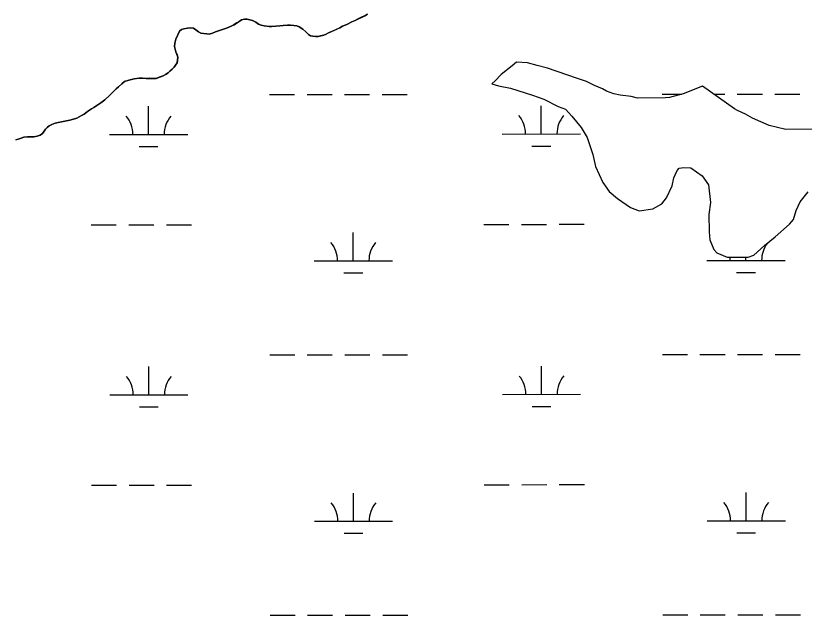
# Model space of a CAD drawing. Extents: x 3297753 to 3335611, y 652252 to 677623.
# Drawn here: x 3329144 to 3330152, y 664575 to 665341 of the extents above; entities that cross this region are included whole.
import ezdxf

# ---------------------------------------------------------------- set-up
doc = ezdxf.new("R2010")
doc.units = 0
for name, color, linetype in [('V-SITE-VEGE', 7, 'Continuous'), ('V-TOPO-SHOR', 7, 'Continuous'), ('V-WETL-SWMP', 7, 'Continuous')]:
    doc.layers.add(name, color=color, linetype=linetype)

msp = doc.modelspace()

# ---------------------------------------------------------------- linework, layer by layer
at = {"layer": 'V-SITE-VEGE'}
for p, q in [((3329429.5, 665333.7), (3329432.6, 665335.6)), ((3329432.6, 665335.6), (3329436.3, 665336.6)), ((3329436.3, 665336.6), (3329439.9, 665336.4)), ((3329439.9, 665336.4), (3329446.5, 665335)), ((3329577.7, 665334.9), (3329590, 665340.8)), ((3329359, 665324.2), (3329363.6, 665325.2)), ((3329363.6, 665325.2), (3329367, 665325.5)), ((3329367, 665325.5), (3329371.4, 665324.8)), ((3329412, 665324.5), (3329415.7, 665326)), ((3329415.7, 665326), (3329420.3, 665328)), ((3329420.3, 665328), (3329423.2, 665329.5)), ((3329423.2, 665329.5), (3329429.5, 665333.7)), ((3329446.5, 665335), (3329450.7, 665332.6)), ((3329450.7, 665332.6), (3329454.1, 665330.2)), ((3329454.1, 665330.2), (3329457.8, 665328.8)), ((3329457.8, 665328.8), (3329461.4, 665327.9)), ((3329461.4, 665327.9), (3329467.8, 665327)), ((3329467.8, 665327), (3329471.4, 665327)), ((3329471.4, 665327), (3329476.5, 665327.6)), ((3329476.5, 665327.6), (3329481.6, 665327.8)), ((3329481.6, 665327.8), (3329486, 665328.4)), ((3329486, 665328.4), (3329491.3, 665328.7)), ((3329491.3, 665328.7), (3329495, 665328.7)), ((3329495, 665328.7), (3329499.4, 665328.5)), ((3329499.4, 665328.5), (3329503.3, 665327.8)), ((3329503.3, 665327.8), (3329506.2, 665326.6)), ((3329506.2, 665326.6), (3329511.1, 665323.8)), ((3329543.8, 665319), (3329558.1, 665325.4)), ((3329558.1, 665325.4), (3329561.7, 665327.4)), ((3329561.7, 665327.4), (3329567, 665329.9)), ((3329567, 665329.9), (3329573.6, 665333.1)), ((3329573.6, 665333.1), (3329577.7, 665334.9)), ((3329348.7, 665310.9), (3329353.2, 665321)), ((3329353.2, 665321), (3329355.8, 665323.2)), ((3329355.8, 665323.2), (3329359, 665324.2)), ((3329371.4, 665324.8), (3329374.3, 665322.9)), ((3329374.3, 665322.9), (3329377.5, 665320.2)), ((3329377.5, 665320.2), (3329380.5, 665318.8)), ((3329380.5, 665318.8), (3329388.3, 665317.9)), ((3329388.3, 665317.9), (3329391.4, 665317.5)), ((3329391.4, 665317.5), (3329395.6, 665318.7)), ((3329395.6, 665318.7), (3329399.4, 665320.2)), ((3329399.4, 665320.2), (3329412, 665324.5)), ((3329511.1, 665323.8), (3329514.8, 665320.4)), ((3329514.8, 665320.4), (3329518, 665317)), ((3329518, 665317), (3329520.7, 665315.3)), ((3329520.7, 665315.3), (3329523.9, 665314.6)), ((3329530.4, 665314.5), (3329537.7, 665316.2)), ((3329537.7, 665316.2), (3329540.6, 665317.2)), ((3329540.6, 665317.2), (3329543.8, 665319)), ((3329347, 665301.7), (3329347.5, 665305.8)), ((3329347.5, 665305.8), (3329348.7, 665310.9)), ((3329523.9, 665314.6), (3329527, 665314.4)), ((3329527, 665314.4), (3329530.4, 665314.5)), ((3329347.8, 665298.3), (3329347, 665301.7)), ((3329348.8, 665294.9), (3329347.8, 665298.3)), ((3329351.3, 665287.8), (3329348.8, 665294.9)), ((3329350.2, 665280.8), (3329351.3, 665287.8)), ((3329343.9, 665272.7), (3329346.3, 665275.1)), ((3329346.3, 665275.1), (3329348.3, 665277.8)), ((3329348.3, 665277.8), (3329350.2, 665280.8)), ((3329778.4, 665276.9), (3329764.6, 665265.8)), ((3329784.2, 665281.4), (3329778.4, 665276.9)), ((3329798, 665280.8), (3329784.2, 665281.4)), ((3329810.5, 665277.2), (3329798, 665280.8)), ((3329823.7, 665273.7), (3329810.5, 665277.2)), ((3329332.6, 665264.3), (3329335.2, 665266)), ((3329335.2, 665266), (3329338.6, 665268)), ((3329338.6, 665268), (3329341, 665270.2)), ((3329341, 665270.2), (3329343.9, 665272.7)), ((3329764.6, 665265.8), (3329756.7, 665257.7)), ((3329834.6, 665270.2), (3329823.7, 665273.7)), ((3329850.8, 665264.5), (3329834.6, 665270.2)), ((3329279.6, 665254), (3329283.2, 665256.7)), ((3329283.2, 665256.7), (3329288.6, 665258.7)), ((3329288.6, 665258.7), (3329295.4, 665260.3)), ((3329295.4, 665260.3), (3329301.9, 665261.1)), ((3329301.9, 665261.1), (3329305.8, 665261.1)), ((3329305.8, 665261.1), (3329310.9, 665260.7)), ((3329310.9, 665260.7), (3329314.4, 665261)), ((3329314.4, 665261), (3329318, 665260.7)), ((3329318, 665260.7), (3329323.4, 665260.8)), ((3329323.4, 665260.8), (3329332.6, 665264.3)), ((3329756.7, 665257.7), (3329752.3, 665254)), ((3329859.5, 665261.7), (3329850.8, 665264.5)), ((3329873.5, 665256.7), (3329859.5, 665261.7)), ((3329883.7, 665251.7), (3329873.5, 665256.7)), ((3329268.3, 665243.2), (3329272.4, 665247.6)), ((3329272.4, 665247.6), (3329275.3, 665250.1)), ((3329275.3, 665250.1), (3329279.6, 665254)), ((3329752.3, 665254), (3329761.1, 665251.2)), ((3329761.1, 665251.2), (3329776.5, 665248.4)), ((3329776.5, 665248.4), (3329804.3, 665239.2)), ((3329894, 665247.4), (3329883.7, 665251.7)), ((3329899.1, 665244.5), (3329894, 665247.4)), ((3329908.6, 665241), (3329899.1, 665244.5)), ((3330021.7, 665250.9), (3329997, 665241.1)), ((3330062.8, 665222.1), (3330021.7, 665250.9)), ((3329257.9, 665233.6), (3329263.9, 665238.8)), ((3329263.9, 665238.8), (3329268.3, 665243.2)), ((3329804.3, 665239.2), (3329818.9, 665234.3)), ((3329916.7, 665239.6), (3329908.6, 665241)), ((3329930.6, 665237.6), (3329916.7, 665239.6)), ((3329938.6, 665235.5), (3329930.6, 665237.6)), ((3329974.4, 665235.8), (3329938.6, 665235.5)), ((3329979.5, 665236.6), (3329974.4, 665235.8)), ((3329997, 665241.1), (3329979.5, 665236.6)), ((3329243.9, 665223.5), (3329247.8, 665226)), ((3329247.8, 665226), (3329252.8, 665229.4)), ((3329252.8, 665229.4), (3329257.9, 665233.6)), ((3329818.9, 665234.3), (3329837.3, 665225)), ((3329837.3, 665225), (3329846.8, 665221.4)), ((3329227.9, 665213.4), (3329231.6, 665215.3)), ((3329231.6, 665215.3), (3329235.9, 665218.6)), ((3329235.9, 665218.6), (3329240.8, 665221.8)), ((3329240.8, 665221.8), (3329243.9, 665223.5)), ((3329846.8, 665221.4), (3329854.9, 665212.7)), ((3330066.5, 665219.9), (3330062.8, 665222.1)), ((3330076.8, 665214.9), (3330066.5, 665219.9)), ((3330085.6, 665209.9), (3330076.8, 665214.9)), ((3329194.2, 665203.5), (3329200.5, 665204.8)), ((3329200.5, 665204.8), (3329206.6, 665206.3)), ((3329206.6, 665206.3), (3329213.1, 665207.4)), ((3329213.1, 665207.4), (3329218, 665208.6)), ((3329218, 665208.6), (3329221.9, 665210.1)), ((3329221.9, 665210.1), (3329225, 665211.6)), ((3329225, 665211.6), (3329227.9, 665213.4)), ((3329854.9, 665212.7), (3329866.7, 665198.2)), ((3330106.9, 665200.6), (3330085.6, 665209.9)), ((3329180.4, 665193.2), (3329182.1, 665195.9)), ((3329182.1, 665195.9), (3329184.3, 665198.1)), ((3329184.3, 665198.1), (3329186.7, 665200)), ((3329186.7, 665200), (3329190.1, 665202)), ((3329190.1, 665202), (3329194.2, 665203.5)), ((3329866.7, 665198.2), (3329874.2, 665185.2)), ((3330128.1, 665195.7), (3330106.9, 665200.6)), ((3330166, 665196.1), (3330128.1, 665195.7)), ((3329147.2, 665183.3), (3329150.8, 665184.6)), ((3329150.8, 665184.6), (3329154.2, 665185.6)), ((3329154.2, 665185.6), (3329159.1, 665186.1)), ((3329159.1, 665186.1), (3329167.1, 665186.2)), ((3329167.1, 665186.2), (3329171.5, 665187)), ((3329171.5, 665187), (3329175.4, 665188.3)), ((3329175.4, 665188.3), (3329178.3, 665190.5)), ((3329178.3, 665190.5), (3329180.4, 665193.2)), ((3329874.2, 665185.2), (3329881.7, 665163.4)), ((3329144, 665182.1), (3329147.2, 665183.3)), ((3329881.7, 665163.4), (3329884.8, 665148.1)), ((3329884.8, 665148.1), (3329894.4, 665127.7)), ((3329989.2, 665143.3), (3329992.1, 665146.2)), ((3329992.1, 665146.2), (3329997.9, 665147)), ((3329997.9, 665147), (3330006.7, 665146.4)), ((3330006.7, 665146.4), (3330021.4, 665136.3)), ((3329982.8, 665123.5), (3329984.9, 665133.7)), ((3329984.9, 665133.7), (3329989.2, 665143.3)), ((3330021.4, 665136.3), (3330029.5, 665124.7)), ((3329894.4, 665127.7), (3329902.6, 665116.1)), ((3330029.5, 665124.7), (3330031.9, 665102.1)), ((3329902.6, 665116.1), (3329912.9, 665107.5)), ((3329975.7, 665108.1), (3329982.8, 665123.5)), ((3330146.5, 665103.2), (3330156.6, 665115.7)), ((3329912.9, 665107.5), (3329929.8, 665096)), ((3329969.9, 665100.7), (3329975.7, 665108.1)), ((3329929.8, 665096), (3329940.8, 665091.7)), ((3329940.8, 665091.7), (3329958.3, 665094)), ((3329958.3, 665094), (3329969.9, 665100.7)), ((3330031.9, 665102.1), (3330029.9, 665086.7)), ((3330141.5, 665092.2), (3330146.5, 665103.2)), ((3330029.9, 665086.7), (3330030.1, 665064.8)), ((3330138, 665080.5), (3330141.5, 665092.2)), ((3330114.8, 665058.4), (3330132.9, 665074.6)), ((3330132.9, 665074.6), (3330138, 665080.5)), ((3330030.1, 665064.8), (3330030.9, 665054.6)), ((3330030.9, 665054.6), (3330036.2, 665042.3)), ((3330101.1, 665047.3), (3330114.8, 665058.4)), ((3330087.3, 665034.8), (3330101.1, 665047.3)), ((3330036.2, 665042.3), (3330039.9, 665037.9)), ((3330039.9, 665037.9), (3330053.1, 665032.2)), ((3330080.1, 665032.5), (3330087.3, 665034.8)), ((3330053.1, 665032.2), (3330080.1, 665032.5))]:
    msp.add_line(p, q, dxfattribs=at)
at = {"layer": 'V-TOPO-SHOR'}
for points in [[(3329527, 665314.4), (3329523.9, 665314.6), (3329520.7, 665315.3), (3329518, 665317), (3329514.8, 665320.4), (3329511.1, 665323.8), (3329506.2, 665326.6), (3329503.3, 665327.8), (3329499.4, 665328.5), (3329495, 665328.7), (3329491.3, 665328.7), (3329486, 665328.4), (3329481.6, 665327.8), (3329476.5, 665327.6), (3329471.4, 665327), (3329467.8, 665327), (3329461.4, 665327.9), (3329457.8, 665328.8), (3329454.1, 665330.2), (3329450.7, 665332.6), (3329446.5, 665335), (3329443.3, 665335.7), (3329439.9, 665336.4), (3329436.3, 665336.6), (3329432.6, 665335.6), (3329429.5, 665333.7), (3329426.6, 665331.7), (3329423.2, 665329.5), (3329420.3, 665328), (3329415.7, 665326), (3329412, 665324.5), (3329399.4, 665320.2), (3329395.6, 665318.7), (3329391.4, 665317.5), (3329388.3, 665317.9), (3329384.1, 665318.4), (3329380.5, 665318.8), (3329377.5, 665320.2), (3329374.3, 665322.9), (3329371.4, 665324.8), (3329367, 665325.5), (3329363.6, 665325.2), (3329359, 665324.2), (3329355.8, 665323.2), (3329353.2, 665321), (3329348.7, 665310.9), (3329347.5, 665305.8), (3329347, 665301.7), (3329347.8, 665298.3), (3329348.8, 665294.9), (3329350.3, 665290.8), (3329351.3, 665287.8), (3329350.6, 665283.9), (3329350.2, 665280.8), (3329348.3, 665277.8), (3329346.3, 665275.1), (3329343.9, 665272.7), (3329341, 665270.2), (3329338.6, 665268), (3329335.2, 665266), (3329332.6, 665264.3), (3329327.5, 665262.3), (3329323.4, 665260.8), (3329318, 665260.7), (3329314.4, 665261), (3329310.9, 665260.7), (3329305.8, 665261.1), (3329301.9, 665261.1), (3329295.4, 665260.3), (3329288.6, 665258.7), (3329283.2, 665256.7), (3329279.6, 665254), (3329275.3, 665250.1), (3329272.4, 665247.6), (3329268.3, 665243.2), (3329263.9, 665238.8), (3329257.9, 665233.6), (3329252.8, 665229.4), (3329247.8, 665226), (3329243.9, 665223.5), (3329240.8, 665221.8), (3329235.9, 665218.6), (3329231.6, 665215.3), (3329227.9, 665213.4), (3329225, 665211.6), (3329221.9, 665210.1), (3329218, 665208.6), (3329213.1, 665207.4), (3329206.6, 665206.3), (3329200.5, 665204.8), (3329194.2, 665203.5), (3329190.1, 665202), (3329186.7, 665200), (3329184.3, 665198.1), (3329182.1, 665195.9), (3329180.4, 665193.2), (3329178.3, 665190.5), (3329175.4, 665188.3), (3329171.5, 665187), (3329167.1, 665186.2), (3329162.5, 665186.2)], [(3329593.7, 665342.8), (3329590, 665340.8), (3329586.9, 665339.4), (3329581.8, 665336.9), (3329577.7, 665334.9), (3329573.6, 665333.1), (3329567, 665329.9), (3329561.7, 665327.4), (3329558.1, 665325.4), (3329552.5, 665323), (3329548.9, 665321.2), (3329543.8, 665319), (3329540.6, 665317.2), (3329537.7, 665316.2), (3329533.6, 665315.2), (3329530.4, 665314.5), (3329527, 665314.4)], [(3329162.5, 665186.2), (3329159.1, 665186.1), (3329154.2, 665185.6), (3329150.8, 665184.6), (3329147.2, 665183.3), (3329144, 665182.1)]]:
    msp.add_lwpolyline(points, dxfattribs=at)
at = {"layer": 'V-WETL-SWMP'}
for p, q in [((3329429.5, 665333.6), (3329432.6, 665335.6)), ((3329432.6, 665335.6), (3329436.3, 665336.6)), ((3329436.3, 665336.6), (3329439.9, 665336.4)), ((3329439.9, 665336.4), (3329446.5, 665335)), ((3329577.7, 665334.9), (3329590, 665340.8)), ((3329590, 665340.8), (3329593.7, 665342.8)), ((3329359, 665324.2), (3329363.6, 665325.2)), ((3329363.6, 665325.2), (3329367, 665325.5)), ((3329367, 665325.5), (3329371.4, 665324.8)), ((3329412, 665324.5), (3329415.7, 665326)), ((3329415.7, 665326), (3329420.3, 665328)), ((3329420.3, 665328), (3329423.2, 665329.4)), ((3329423.2, 665329.4), (3329429.5, 665333.6)), ((3329446.5, 665335), (3329450.7, 665332.6)), ((3329450.7, 665332.6), (3329454.1, 665330.2)), ((3329454.1, 665330.2), (3329457.8, 665328.8)), ((3329457.8, 665328.8), (3329461.4, 665327.9)), ((3329461.4, 665327.9), (3329467.8, 665327)), ((3329467.8, 665327), (3329471.4, 665327)), ((3329471.4, 665327), (3329476.5, 665327.5)), ((3329476.5, 665327.5), (3329481.6, 665327.8)), ((3329481.6, 665327.8), (3329486, 665328.4)), ((3329486, 665328.4), (3329491.3, 665328.7)), ((3329491.3, 665328.7), (3329495, 665328.7)), ((3329495, 665328.7), (3329499.4, 665328.5)), ((3329499.4, 665328.5), (3329503.3, 665327.8)), ((3329503.3, 665327.8), (3329506.2, 665326.6)), ((3329506.2, 665326.6), (3329511.1, 665323.8)), ((3329543.8, 665319), (3329558.1, 665325.4)), ((3329558.1, 665325.4), (3329561.7, 665327.4)), ((3329561.7, 665327.4), (3329567, 665329.9)), ((3329567, 665329.9), (3329573.6, 665333.1)), ((3329573.6, 665333.1), (3329577.7, 665334.9)), ((3329348.7, 665310.9), (3329353.2, 665321)), ((3329353.2, 665321), (3329355.8, 665323.2)), ((3329355.8, 665323.2), (3329359, 665324.2)), ((3329371.4, 665324.8), (3329374.3, 665322.9)), ((3329374.3, 665322.9), (3329377.5, 665320.2)), ((3329377.5, 665320.2), (3329380.5, 665318.8)), ((3329380.5, 665318.8), (3329388.3, 665317.9)), ((3329388.3, 665317.9), (3329391.4, 665317.5)), ((3329391.4, 665317.5), (3329395.6, 665318.7)), ((3329395.6, 665318.7), (3329399.4, 665320.2)), ((3329399.4, 665320.2), (3329412, 665324.5)), ((3329511.1, 665323.8), (3329514.8, 665320.4)), ((3329514.8, 665320.4), (3329518, 665317)), ((3329518, 665317), (3329520.7, 665315.3)), ((3329520.7, 665315.3), (3329523.9, 665314.6)), ((3329530.4, 665314.5), (3329537.7, 665316.2)), ((3329537.7, 665316.2), (3329540.6, 665317.2)), ((3329540.6, 665317.2), (3329543.8, 665319)), ((3329347, 665301.7), (3329347.5, 665305.8)), ((3329347.5, 665305.8), (3329348.7, 665310.9)), ((3329523.9, 665314.6), (3329527, 665314.4)), ((3329527, 665314.4), (3329530.4, 665314.5)), ((3329347.8, 665298.3), (3329347, 665301.7)), ((3329348.8, 665294.9), (3329347.8, 665298.3)), ((3329351.3, 665287.8), (3329348.8, 665294.9)), ((3329350.2, 665280.8), (3329351.3, 665287.8)), ((3329343.9, 665272.7), (3329346.3, 665275.1)), ((3329346.3, 665275.1), (3329348.3, 665277.8)), ((3329348.3, 665277.8), (3329350.2, 665280.8)), ((3329778.4, 665276.9), (3329764.6, 665265.8)), ((3329784.2, 665281.4), (3329778.4, 665276.9)), ((3329798, 665280.8), (3329784.2, 665281.4)), ((3329810.5, 665277.2), (3329798, 665280.8)), ((3329823.7, 665273.7), (3329810.5, 665277.2)), ((3329332.6, 665264.3), (3329335.2, 665266)), ((3329335.2, 665266), (3329338.6, 665268)), ((3329338.6, 665268), (3329341, 665270.2)), ((3329341, 665270.2), (3329343.9, 665272.7)), ((3329764.6, 665265.8), (3329756.7, 665257.7)), ((3329834.6, 665270.2), (3329823.7, 665273.7)), ((3329850.8, 665264.5), (3329834.6, 665270.2)), ((3329279.6, 665254), (3329283.2, 665256.7)), ((3329283.2, 665256.7), (3329288.6, 665258.7)), ((3329288.6, 665258.7), (3329295.4, 665260.3)), ((3329295.4, 665260.3), (3329301.9, 665261.1)), ((3329301.9, 665261.1), (3329305.8, 665261.1)), ((3329305.8, 665261.1), (3329310.9, 665260.7)), ((3329310.9, 665260.7), (3329314.4, 665260.9)), ((3329314.4, 665260.9), (3329318, 665260.7)), ((3329318, 665260.7), (3329323.4, 665260.8)), ((3329323.4, 665260.8), (3329332.6, 665264.3)), ((3329756.7, 665257.7), (3329752.3, 665254)), ((3329859.5, 665261.7), (3329850.8, 665264.5)), ((3329873.5, 665256.7), (3329859.5, 665261.7)), ((3329883.7, 665251.7), (3329873.5, 665256.7)), ((3329268.3, 665243.2), (3329272.4, 665247.6)), ((3329272.4, 665247.6), (3329275.3, 665250.1)), ((3329275.3, 665250.1), (3329279.6, 665254)), ((3329752.3, 665254), (3329761.1, 665251.2)), ((3329761.1, 665251.2), (3329776.5, 665248.4)), ((3329776.5, 665248.4), (3329804.3, 665239.2)), ((3329894, 665247.4), (3329883.7, 665251.7)), ((3329899.1, 665244.5), (3329894, 665247.4)), ((3329908.6, 665241), (3329899.1, 665244.5)), ((3330021.7, 665250.9), (3329997, 665241.1)), ((3330062.8, 665222.1), (3330021.7, 665250.9)), ((3329257.9, 665233.6), (3329263.9, 665238.8)), ((3329263.9, 665238.8), (3329268.3, 665243.2)), ((3329468.3, 665240.2), (3329500.3, 665240.2)), ((3329516.3, 665240.2), (3329548.3, 665240.2)), ((3329564.3, 665240.3), (3329596.3, 665240.3)), ((3329612.3, 665240.3), (3329644.3, 665240.3)), ((3329804.3, 665239.2), (3329818.9, 665234.3)), ((3329916.7, 665239.6), (3329908.6, 665241)), ((3329930.6, 665237.6), (3329916.7, 665239.6)), ((3329938.6, 665235.4), (3329930.6, 665237.6)), ((3329974.4, 665235.8), (3329938.6, 665235.4)), ((3329970.2, 665240.7), (3329995.2, 665240.7)), ((3329979.5, 665236.6), (3329974.4, 665235.8)), ((3329997, 665241.1), (3329979.5, 665236.6)), ((3330036.2, 665240.7), (3330050.2, 665240.7)), ((3330066.2, 665240.8), (3330098.2, 665240.8)), ((3330114.2, 665240.8), (3330146.2, 665240.8)), ((3329243.9, 665223.5), (3329247.8, 665226)), ((3329247.8, 665226), (3329252.8, 665229.4)), ((3329252.8, 665229.4), (3329257.9, 665233.6)), ((3329313.8, 665189.3), (3329313.7, 665225.3)), ((3329815.7, 665189.8), (3329815.6, 665225.8)), ((3329818.9, 665234.3), (3329837.3, 665225)), ((3329837.3, 665225), (3329846.8, 665221.4)), ((3329227.9, 665213.4), (3329231.6, 665215.3)), ((3329231.6, 665215.3), (3329235.9, 665218.5)), ((3329235.9, 665218.5), (3329240.8, 665221.8)), ((3329240.8, 665221.8), (3329243.9, 665223.5)), ((3329846.8, 665221.4), (3329854.9, 665212.7)), ((3330066.5, 665219.9), (3330062.8, 665222.1)), ((3330076.8, 665214.9), (3330066.5, 665219.9)), ((3330085.6, 665209.9), (3330076.8, 665214.9)), ((3329194.2, 665203.5), (3329200.5, 665204.8)), ((3329200.5, 665204.8), (3329206.6, 665206.3)), ((3329206.6, 665206.3), (3329213.1, 665207.4)), ((3329213.1, 665207.4), (3329218, 665208.6)), ((3329218, 665208.6), (3329221.9, 665210.1)), ((3329221.9, 665210.1), (3329225, 665211.6)), ((3329225, 665211.6), (3329227.9, 665213.4)), ((3329854.9, 665212.7), (3329866.7, 665198.2)), ((3330106.9, 665200.6), (3330085.6, 665209.9)), ((3329180.4, 665193.2), (3329182.1, 665195.9)), ((3329182.1, 665195.9), (3329184.3, 665198.1)), ((3329184.3, 665198.1), (3329186.7, 665200)), ((3329186.7, 665200), (3329190.1, 665202)), ((3329190.1, 665202), (3329194.2, 665203.5)), ((3329866.7, 665198.2), (3329874.2, 665185.2)), ((3330128.1, 665195.7), (3330106.9, 665200.6)), ((3330166, 665196.1), (3330128.1, 665195.7)), ((3329147.2, 665183.3), (3329150.8, 665184.6)), ((3329150.8, 665184.6), (3329154.2, 665185.6)), ((3329154.2, 665185.6), (3329159.1, 665186.1)), ((3329159.1, 665186.1), (3329167.1, 665186.2)), ((3329167.1, 665186.2), (3329171.5, 665187)), ((3329171.5, 665187), (3329175.4, 665188.3)), ((3329175.4, 665188.3), (3329178.3, 665190.5)), ((3329178.3, 665190.5), (3329180.4, 665193.2)), ((3329263.8, 665189.2), (3329363.8, 665189.3)), ((3329765.7, 665189.7), (3329865.7, 665189.8)), ((3329874.2, 665185.2), (3329881.7, 665163.4)), ((3329144, 665182.1), (3329147.2, 665183.3)), ((3329803.7, 665174.3), (3329827.7, 665174.3)), ((3329301.8, 665173.8), (3329325.8, 665173.8)), ((3329881.7, 665163.4), (3329884.8, 665148.1)), ((3329884.8, 665148.1), (3329894.4, 665127.7)), ((3329989.2, 665143.3), (3329992.1, 665146.2)), ((3329992.1, 665146.2), (3329997.9, 665147)), ((3329997.9, 665147), (3330006.7, 665146.4)), ((3330006.7, 665146.4), (3330021.4, 665136.3)), ((3329982.8, 665123.5), (3329984.9, 665133.7)), ((3329984.9, 665133.7), (3329989.2, 665143.3)), ((3330021.4, 665136.3), (3330029.5, 665124.7)), ((3329894.4, 665127.7), (3329902.6, 665116.1)), ((3330029.5, 665124.7), (3330031.9, 665102.1)), ((3329902.6, 665116.1), (3329912.9, 665107.5)), ((3329975.7, 665108.1), (3329982.8, 665123.5)), ((3330146.5, 665103.2), (3330156.6, 665115.7)), ((3329912.9, 665107.5), (3329929.8, 665096)), ((3329969.9, 665100.7), (3329975.7, 665108.1)), ((3329929.8, 665096), (3329940.8, 665091.7)), ((3329940.8, 665091.7), (3329958.3, 665094)), ((3329958.3, 665094), (3329969.9, 665100.7)), ((3330031.9, 665102.1), (3330029.9, 665086.7)), ((3330141.5, 665092.2), (3330146.5, 665103.2)), ((3330029.9, 665086.7), (3330030.1, 665064.8)), ((3330138, 665080.5), (3330141.5, 665092.2)), ((3329240.5, 665073.7), (3329272.5, 665073.8)), ((3329288.5, 665073.8), (3329320.5, 665073.8)), ((3329336.5, 665073.8), (3329368.5, 665073.9)), ((3329742.4, 665074.3), (3329774.4, 665074.3)), ((3329790.4, 665074.3), (3329822.4, 665074.3)), ((3329838.4, 665074.4), (3329870.4, 665074.4)), ((3330114.8, 665058.4), (3330132.9, 665074.6)), ((3330132.9, 665074.6), (3330138, 665080.5)), ((3329575.4, 665027.7), (3329575.3, 665063.7)), ((3330030.1, 665064.8), (3330030.9, 665054.6)), ((3330030.9, 665054.6), (3330036.2, 665042.3)), ((3330101.1, 665047.3), (3330114.8, 665058.4)), ((3330087.3, 665034.8), (3330101.1, 665047.3)), ((3330036.2, 665042.3), (3330039.9, 665037.9)), ((3330039.9, 665037.9), (3330053.1, 665032.2)), ((3330080.1, 665032.5), (3330087.3, 665034.8)), ((3329525.4, 665027.6), (3329625.4, 665027.7)), ((3330027.3, 665028.1), (3330127.3, 665028.2)), ((3330053.1, 665032.2), (3330080.1, 665032.5)), ((3330077.3, 665028.2), (3330077.3, 665032.5)), ((3330065.3, 665012.7), (3330089.3, 665012.8)), ((3329563.4, 665012.2), (3329587.4, 665012.2)), ((3329468.6, 664907.5), (3329500.6, 664907.5)), ((3329516.6, 664907.5), (3329548.6, 664907.6)), ((3329564.6, 664907.6), (3329596.6, 664907.6)), ((3329612.6, 664907.6), (3329644.6, 664907.7)), ((3329970.5, 664908), (3330002.5, 664908)), ((3330018.5, 664908), (3330050.5, 664908.1)), ((3330066.5, 664908.1), (3330098.5, 664908.1)), ((3330114.5, 664908.1), (3330146.5, 664908.2)), ((3329314.1, 664856.6), (3329314.1, 664892.6)), ((3329816, 664857.1), (3329816, 664893.1)), ((3329264.1, 664856.5), (3329364.1, 664856.6)), ((3329766, 664857), (3329866, 664857.1)), ((3329804, 664841.6), (3329828, 664841.7)), ((3329302.1, 664841.1), (3329326.1, 664841.2)), ((3329240.8, 664741.1), (3329272.8, 664741.1)), ((3329288.8, 664741.1), (3329320.8, 664741.2)), ((3329336.8, 664741.2), (3329368.8, 664741.2)), ((3329742.7, 664741.6), (3329774.7, 664741.6)), ((3329790.7, 664741.6), (3329822.7, 664741.7)), ((3329838.7, 664741.7), (3329870.7, 664741.7)), ((3329575.7, 664695), (3329575.7, 664731)), ((3330077.6, 664695.5), (3330077.6, 664731.5)), ((3329525.7, 664694.9), (3329625.7, 664695)), ((3330027.6, 664695.4), (3330127.6, 664695.5)), ((3329563.7, 664679.5), (3329587.7, 664679.6)), ((3330065.6, 664680.1), (3330089.6, 664680.1)), ((3329469, 664574.8), (3329501, 664574.8)), ((3329517, 664574.9), (3329549, 664574.9)), ((3329565, 664574.9), (3329597, 664574.9)), ((3329613, 664575), (3329645, 664575)), ((3329970.9, 664575.3), (3330002.9, 664575.3)), ((3330018.9, 664575.4), (3330050.9, 664575.4)), ((3330066.9, 664575.4), (3330098.9, 664575.4)), ((3330114.9, 664575.5), (3330146.9, 664575.5))]:
    msp.add_line(p, q, dxfattribs=at)
for centre, start, end in [((3329258.5, 665189.7), 359.2865, 40.8301), ((3329369, 665189.8), 139.2865, 180.8301), ((3329760.4, 665190.2), 359.2865, 40.8301), ((3329870.9, 665190.3), 139.2865, 180.8301), ((3329520.1, 665028.1), 359.2865, 40.8301), ((3329630.6, 665028.2), 139.2865, 180.8301), ((3330132.5, 665028.7), 142.8758, 180.8301), ((3330022, 665028.6), 359.2865, 5.977), ((3329258.9, 664857), 359.2865, 40.8301), ((3329369.3, 664857.1), 139.2865, 180.8301), ((3329760.8, 664857.5), 359.2865, 40.8301), ((3329871.2, 664857.6), 139.2865, 180.8301), ((3329520.5, 664695.4), 359.2865, 40.8301), ((3329630.9, 664695.5), 139.2865, 180.8301), ((3330022.4, 664695.9), 359.2865, 40.8301), ((3330132.8, 664696), 139.2865, 180.8301)]:
    msp.add_arc(centre, 35.2, start, end, dxfattribs=at)

doc.saveas('drawing.dxf')
